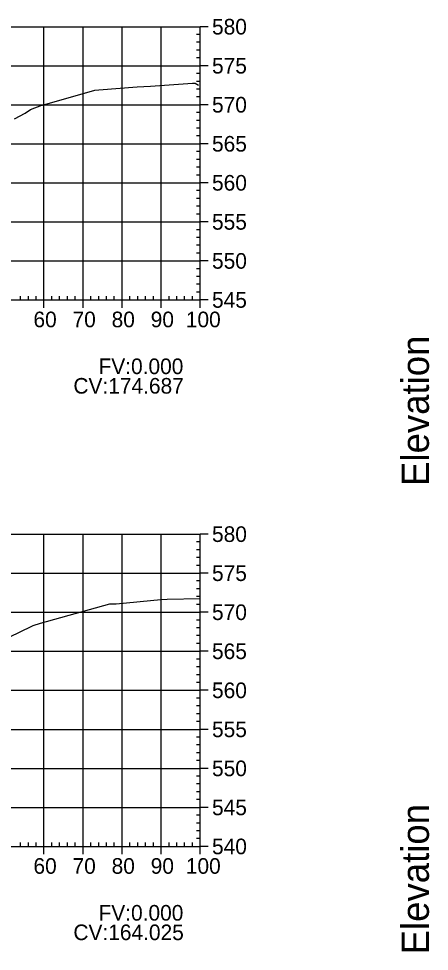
# Model space of a CAD drawing. Extents: x 704834 to 709892, y 372981 to 377533.
# Drawn here: x 706740.4 to 706845.5, y 373265.9 to 373504.9 of the extents above; entities that cross this region are included whole.
import ezdxf

# ---------------------------------------------------------------- set-up
doc = ezdxf.new("R2010")
doc.units = 0
for name, color, linetype in [('57', 7, 'Continuous'), ('59', 7, 'Continuous'), ('60', 7, 'Continuous'), ('Existing', 7, 'Continuous')]:
    doc.layers.add(name, color=color, linetype=linetype)

msp = doc.modelspace()

# ---------------------------------------------------------------- linework, layer by layer
at = {"layer": '57'}
for p, q in [((706586.87, 373502.82), (706786.87, 373502.82)), ((706746.87, 373432.82), (706746.87, 373502.82)), ((706756.87, 373432.82), (706756.87, 373502.82)), ((706766.87, 373432.82), (706766.87, 373502.82)), ((706776.87, 373432.82), (706776.87, 373502.82)), ((706786.87, 373432.82), (706786.87, 373502.82)), ((706786.87, 373432.82), (706786.87, 373502.82)), ((706788.87, 373502.82), (706786.87, 373502.82)), ((706786.87, 373500.82), (706785.87, 373500.82)), ((706786.87, 373498.82), (706785.87, 373498.82)), ((706786.87, 373496.82), (706785.87, 373496.82)), ((706786.87, 373494.82), (706785.87, 373494.82)), ((706586.87, 373492.82), (706786.87, 373492.82)), ((706788.87, 373492.82), (706786.87, 373492.82)), ((706786.87, 373490.82), (706785.87, 373490.82)), ((706786.87, 373488.82), (706785.87, 373488.82)), ((706786.87, 373486.82), (706785.87, 373486.82)), ((706786.87, 373484.82), (706785.87, 373484.82)), ((706586.87, 373482.82), (706786.87, 373482.82)), ((706788.87, 373482.82), (706786.87, 373482.82)), ((706786.87, 373480.82), (706785.87, 373480.82)), ((706786.87, 373478.82), (706785.87, 373478.82)), ((706786.87, 373476.82), (706785.87, 373476.82)), ((706586.87, 373472.82), (706786.87, 373472.82)), ((706786.87, 373474.82), (706785.87, 373474.82)), ((706788.87, 373472.82), (706786.87, 373472.82)), ((706786.87, 373470.82), (706785.87, 373470.82)), ((706786.87, 373468.82), (706785.87, 373468.82)), ((706786.87, 373466.82), (706785.87, 373466.82)), ((706786.87, 373464.82), (706785.87, 373464.82)), ((706586.87, 373462.82), (706786.87, 373462.82)), ((706786.87, 373460.82), (706785.87, 373460.82)), ((706788.87, 373462.82), (706786.87, 373462.82)), ((706786.87, 373458.82), (706785.87, 373458.82)), ((706786.87, 373456.82), (706785.87, 373456.82)), ((706786.87, 373454.82), (706785.87, 373454.82)), ((706586.87, 373452.82), (706786.87, 373452.82)), ((706788.87, 373452.82), (706786.87, 373452.82)), ((706786.87, 373450.82), (706785.87, 373450.82)), ((706786.87, 373448.82), (706785.87, 373448.82)), ((706786.87, 373446.82), (706785.87, 373446.82)), ((706786.87, 373444.82), (706785.87, 373444.82)), ((706586.87, 373442.82), (706786.87, 373442.82)), ((706788.87, 373442.82), (706786.87, 373442.82)), ((706786.87, 373440.82), (706785.87, 373440.82)), ((706786.87, 373438.82), (706785.87, 373438.82)), ((706786.87, 373436.82), (706785.87, 373436.82)), ((706786.87, 373434.82), (706785.87, 373434.82)), ((706586.87, 373432.82), (706786.87, 373432.82)), ((706586.87, 373432.82), (706786.87, 373432.82)), ((706740.87, 373432.82), (706740.87, 373433.82)), ((706742.87, 373432.82), (706742.87, 373433.82)), ((706744.87, 373432.82), (706744.87, 373433.82)), ((706746.87, 373430.82), (706746.87, 373432.82)), ((706748.87, 373432.82), (706748.87, 373433.82)), ((706750.87, 373432.82), (706750.87, 373433.82)), ((706752.87, 373432.82), (706752.87, 373433.82)), ((706754.87, 373432.82), (706754.87, 373433.82)), ((706756.87, 373430.82), (706756.87, 373432.82)), ((706758.87, 373432.82), (706758.87, 373433.82)), ((706760.87, 373432.82), (706760.87, 373433.82)), ((706762.87, 373432.82), (706762.87, 373433.82)), ((706764.87, 373432.82), (706764.87, 373433.82)), ((706766.87, 373430.82), (706766.87, 373432.82)), ((706768.87, 373432.82), (706768.87, 373433.82)), ((706770.87, 373432.82), (706770.87, 373433.82)), ((706772.87, 373432.82), (706772.87, 373433.82)), ((706774.87, 373432.82), (706774.87, 373433.82)), ((706776.87, 373430.82), (706776.87, 373432.82)), ((706778.87, 373432.82), (706778.87, 373433.82)), ((706780.87, 373432.82), (706780.87, 373433.82)), ((706782.87, 373432.82), (706782.87, 373433.82)), ((706784.87, 373432.82), (706784.87, 373433.82)), ((706786.87, 373430.82), (706786.87, 373432.82)), ((706788.87, 373432.82), (706786.87, 373432.82)), ((706586.87, 373372.82), (706786.87, 373372.82)), ((706746.87, 373292.82), (706746.87, 373372.82)), ((706756.87, 373292.82), (706756.87, 373372.82)), ((706766.87, 373292.82), (706766.87, 373372.82)), ((706776.87, 373292.82), (706776.87, 373372.82)), ((706786.87, 373292.82), (706786.87, 373372.82)), ((706786.87, 373292.82), (706786.87, 373372.82)), ((706788.87, 373372.82), (706786.87, 373372.82)), ((706786.87, 373370.82), (706785.87, 373370.82)), ((706786.87, 373368.82), (706785.87, 373368.82)), ((706786.87, 373366.82), (706785.87, 373366.82)), ((706586.87, 373362.82), (706786.87, 373362.82)), ((706786.87, 373364.82), (706785.87, 373364.82)), ((706788.87, 373362.82), (706786.87, 373362.82)), ((706786.87, 373360.82), (706785.87, 373360.82)), ((706786.87, 373358.82), (706785.87, 373358.82)), ((706786.87, 373356.82), (706785.87, 373356.82)), ((706786.87, 373354.82), (706785.87, 373354.82)), ((706586.87, 373352.82), (706786.87, 373352.82)), ((706786.87, 373350.82), (706785.87, 373350.82)), ((706788.87, 373352.82), (706786.87, 373352.82)), ((706786.87, 373348.82), (706785.87, 373348.82)), ((706786.87, 373346.82), (706785.87, 373346.82)), ((706786.87, 373344.82), (706785.87, 373344.82)), ((706586.87, 373342.82), (706786.87, 373342.82)), ((706788.87, 373342.82), (706786.87, 373342.82)), ((706786.87, 373340.82), (706785.87, 373340.82)), ((706786.87, 373338.82), (706785.87, 373338.82)), ((706786.87, 373336.82), (706785.87, 373336.82)), ((706786.87, 373334.82), (706785.87, 373334.82)), ((706586.87, 373332.82), (706786.87, 373332.82)), ((706788.87, 373332.82), (706786.87, 373332.82)), ((706786.87, 373330.82), (706785.87, 373330.82)), ((706786.87, 373328.82), (706785.87, 373328.82)), ((706786.87, 373326.82), (706785.87, 373326.82)), ((706786.87, 373324.82), (706785.87, 373324.82)), ((706586.87, 373322.82), (706786.87, 373322.82)), ((706788.87, 373322.82), (706786.87, 373322.82)), ((706786.87, 373320.82), (706785.87, 373320.82)), ((706786.87, 373318.82), (706785.87, 373318.82)), ((706786.87, 373316.82), (706785.87, 373316.82)), ((706586.87, 373312.82), (706786.87, 373312.82)), ((706786.87, 373314.82), (706785.87, 373314.82)), ((706788.87, 373312.82), (706786.87, 373312.82)), ((706786.87, 373310.82), (706785.87, 373310.82)), ((706786.87, 373308.82), (706785.87, 373308.82)), ((706786.87, 373306.82), (706785.87, 373306.82)), ((706786.87, 373304.82), (706785.87, 373304.82)), ((706586.87, 373302.82), (706786.87, 373302.82)), ((706786.87, 373300.82), (706785.87, 373300.82)), ((706788.87, 373302.82), (706786.87, 373302.82)), ((706786.87, 373298.82), (706785.87, 373298.82)), ((706786.87, 373296.82), (706785.87, 373296.82)), ((706740.87, 373292.82), (706740.87, 373293.82)), ((706742.87, 373292.82), (706742.87, 373293.82)), ((706744.87, 373292.82), (706744.87, 373293.82)), ((706748.87, 373292.82), (706748.87, 373293.82)), ((706750.87, 373292.82), (706750.87, 373293.82)), ((706752.87, 373292.82), (706752.87, 373293.82)), ((706754.87, 373292.82), (706754.87, 373293.82)), ((706758.87, 373292.82), (706758.87, 373293.82)), ((706760.87, 373292.82), (706760.87, 373293.82)), ((706762.87, 373292.82), (706762.87, 373293.82)), ((706764.87, 373292.82), (706764.87, 373293.82)), ((706768.87, 373292.82), (706768.87, 373293.82)), ((706770.87, 373292.82), (706770.87, 373293.82)), ((706772.87, 373292.82), (706772.87, 373293.82)), ((706774.87, 373292.82), (706774.87, 373293.82)), ((706778.87, 373292.82), (706778.87, 373293.82)), ((706780.87, 373292.82), (706780.87, 373293.82)), ((706782.87, 373292.82), (706782.87, 373293.82)), ((706784.87, 373292.82), (706784.87, 373293.82)), ((706786.87, 373294.82), (706785.87, 373294.82)), ((706586.87, 373292.82), (706786.87, 373292.82)), ((706586.87, 373292.82), (706786.87, 373292.82)), ((706746.87, 373290.82), (706746.87, 373292.82)), ((706756.87, 373290.82), (706756.87, 373292.82)), ((706766.87, 373290.82), (706766.87, 373292.82)), ((706776.87, 373290.82), (706776.87, 373292.82)), ((706786.87, 373290.82), (706786.87, 373292.82)), ((706788.87, 373292.82), (706786.87, 373292.82))]:
    msp.add_line(p, q, dxfattribs=at)
at = {"layer": 'Existing'}
for points in [[(706739.37, 373479.19), (706742.06, 373480.68), (706743.45, 373481.57), (706746.3, 373482.74), (706746.53, 373482.72), (706759.85, 373486.55), (706760.87, 373486.61), (706770.68, 373487.38), (706774.15, 373487.59), (706784.84, 373488.37), (706785.52, 373488.38), (706786.43, 373487.88)], [(706730.21, 373342.73), (706740.42, 373347.61), (706744.11, 373349.42), (706746, 373349.99), (706763.71, 373354.93), (706764.56, 373354.97), (706765.37, 373355.01), (706776.8, 373356.1), (706778.37, 373356.13), (706786.87, 373356.35)]]:
    msp.add_lwpolyline(points, dxfattribs=at)

# ---------------------------------------------------------------- texts
for s, p in [('CV:174.687', (706754.4, 373408.82)), ('CV:164.025', (706754.4, 373268.82))]:
    msp.add_text(s, height=4).set_placement(p)
at = {"layer": '57'}
for s, p in [('580', (706789.87, 373500.82)), ('575', (706789.87, 373490.82)), ('570', (706789.87, 373480.82)), ('565', (706789.87, 373470.82)), ('560', (706789.87, 373460.82)), ('555', (706789.87, 373450.82)), ('550', (706789.87, 373440.82)), ('545', (706789.87, 373430.82)), ('60', (706744.18, 373425.82)), ('70', (706754.18, 373425.82)), ('80', (706764.18, 373425.82)), ('90', (706774.18, 373425.82)), ('100', (706783.17, 373425.82)), ('580', (706789.87, 373370.82)), ('575', (706789.87, 373360.82)), ('570', (706789.87, 373350.82)), ('565', (706789.87, 373340.82)), ('560', (706789.87, 373330.82)), ('555', (706789.87, 373320.82)), ('550', (706789.87, 373310.82)), ('545', (706789.87, 373300.82)), ('540', (706789.87, 373290.82)), ('60', (706744.18, 373285.82)), ('70', (706754.18, 373285.82)), ('80', (706764.18, 373285.82)), ('90', (706774.18, 373285.82)), ('100', (706783.17, 373285.82))]:
    msp.add_text(s, height=4, dxfattribs=at).set_placement(p)
at = {"layer": '59'}
for p in [(706760.83, 373413.82), (706760.83, 373273.82)]:
    msp.add_text('FV:0.000', height=4, dxfattribs=at).set_placement(p)
at = {"layer": '60'}
for p in [(706845.37, 373385.18), (706845.37, 373265.18)]:
    msp.add_text('Elevation', height=7, rotation=90, dxfattribs=at).set_placement(p)

doc.saveas('drawing.dxf')
